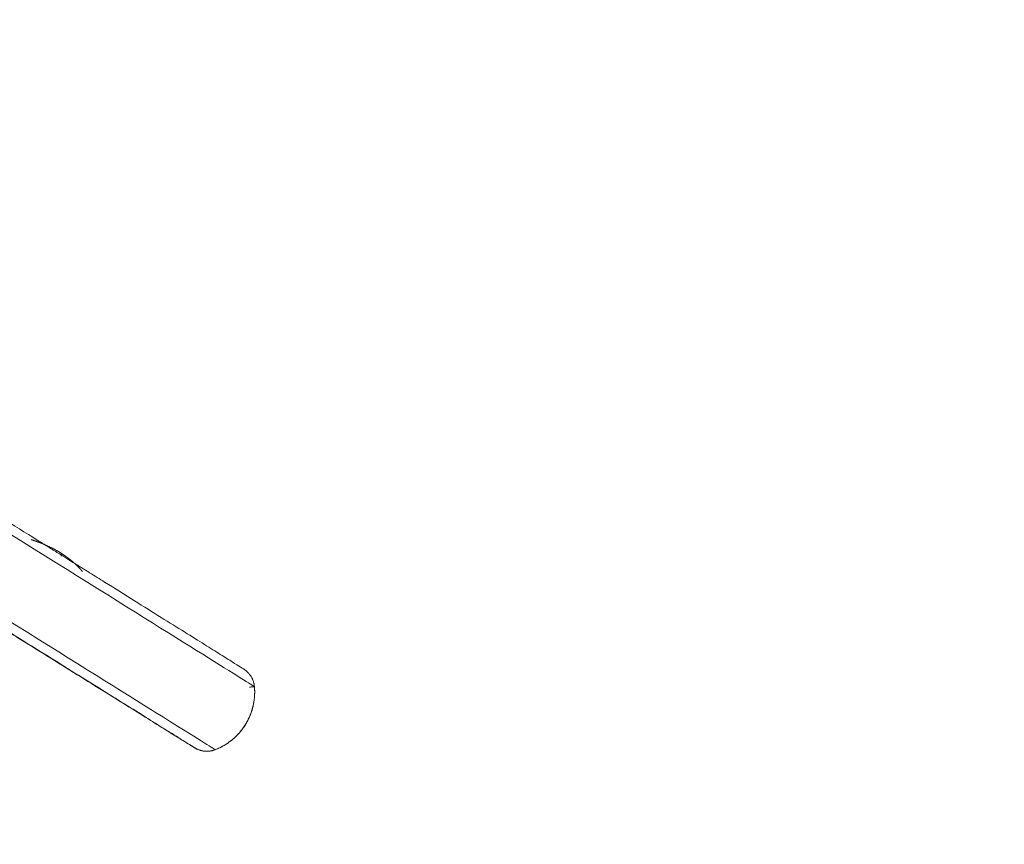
# Model space of a CAD drawing. Header units: millimetres. Extents: x 0 to 594, y 0 to 420.
# Tile 239 of 656: x 221 to 240, y 166 to 182. Entities that reach past the tile are written whole.
import ezdxf

# ---------------------------------------------------------------- set-up
doc = ezdxf.new("R2010")
doc.units = ezdxf.units.MM
doc.layers.add('1', color=7, linetype='Continuous', true_color=0xffffff)
doc.styles.add('Arial Unicode MS', font='txt')
doc.dimstyles.get("Standard").update_dxf_attribs({"dimtxt": 0.18, "dimasz": 0.18, "dimexe": 0.18, "dimexo": 0.0625, "dimgap": 0.09, "dimtad": 0, "dimtih": 1, "dimtoh": 1, "dimdec": 4, "dimzin": 0, "dimdsep": 46, "dimtxsty": 'Standard', "dimcen": 0.09, "dimadec": 0, "dimazin": 0, "dimtfac": 1, "dimtdec": 4, "dimtofl": 0, "dimtmove": 0, "dimatfit": 3, "dimfxl": 0, "dimtolj": 1, "dimtzin": 0, "dimarcsym": 0})

# ---------------------------------------------------------------- blocks, each defined once
blk = doc.blocks.new('_U9')
at = {"layer": '1', "color": 18, "lineweight": 13}
for p, q in [((203.379, 192.865), (47.97, 192.865)), ((49.97, 192.865), (49.97, 158.43)), ((49.97, 113.571), (49.97, 148.883)), ((351.63, 113.571), (47.97, 113.571))]:
    blk.add_line(p, q, dxfattribs=at)
at = {"layer": '1', "color": 18}
for points in [[(49.97, 192.865), (50.908, 189.365), (49.033, 189.365)], [(49.97, 113.571), (49.033, 117.071), (50.908, 117.071)]]:
    blk.add_solid(points, dxfattribs=at)
at = {"layer": '1', "color": 18, "linetype": 'Continuous', "lineweight": 13, "insert": (52.098, 150.495), "char_height": 2.5, "attachment_point": 7, "rotation": 90, "line_spacing_factor": 1.047437, "style": 'Arial Unicode MS'}
blk.add_mtext('\\fArial Unicode MS|b0|i0;\\W1.0000;1.59', dxfattribs=at)
blk = doc.blocks.new('_U10')
at = {"layer": '1', "color": 18, "lineweight": 13}
for p, q in [((100.929, 177.339), (56.189, 177.339)), ((58.189, 177.339), (58.189, 150.229)), ((58.189, 113.571), (58.189, 140.681)), ((351.63, 113.571), (56.189, 113.571))]:
    blk.add_line(p, q, dxfattribs=at)
at = {"layer": '1', "color": 18}
for points in [[(58.189, 177.339), (59.127, 173.839), (57.251, 173.839)], [(58.189, 113.571), (57.251, 117.071), (59.127, 117.071)]]:
    blk.add_solid(points, dxfattribs=at)
at = {"layer": '1', "color": 18, "linetype": 'Continuous', "lineweight": 13, "insert": (60.317, 142.294), "char_height": 2.5, "attachment_point": 7, "rotation": 90, "line_spacing_factor": 1.047437, "style": 'Arial Unicode MS'}
blk.add_mtext('\\fArial Unicode MS|b0|i0;\\W1.0000;1.28', dxfattribs=at)

msp = doc.modelspace()

# ---------------------------------------------------------------- linework, layer by layer
at = {"layer": '1', "color": 155, "linetype": 'Continuous', "lineweight": 13}
msp.add_line((224.966, 168.096), (224.966, 168.095), dxfattribs=at)
for centre, major_axis, ratio, start_param, end_param in [((218.507, 173.819), (7.222, -4.502), 0.0004, 0.016434, 2.087104), ((217.745, 172.597), (7.222, -4.502), 0.0004, 0.016434, 2.087104), ((225.629, 169.309), (-0.0996, -0.0086), 0.003063, 3.135519, 4.715806)]:
    msp.add_ellipse(centre, major_axis=major_axis, ratio=ratio, start_param=start_param, end_param=end_param, dxfattribs=at)
at = {"layer": '1', "color": 155, "linetype": 'Continuous', "lineweight": 18}
for points, knots in [([(221.512, 172.161), (221.284, 172.303), (220.817, 172.595), (220.085, 173.051), (219.332, 173.52), (218.571, 173.995), (217.81, 174.47), (217.058, 174.938), (216.325, 175.395), (215.676, 175.8), (215.282, 176.045), (215.115, 176.149)], [0, 0, 0, 0, 0.112712, 0.227066, 0.34142, 0.455774, 0.570128, 0.684482, 0.798836, 0.91319, 1, 1, 1, 1]), ([(214.163, 174.622), (214.278, 174.55), (214.617, 174.339), (215.205, 173.972), (215.932, 173.519), (216.68, 173.053), (217.44, 172.579), (218.202, 172.104), (218.958, 171.633), (219.698, 171.171), (220.413, 170.726), (221.094, 170.3), (221.734, 169.901), (222.325, 169.533), (222.858, 169.2), (223.329, 168.906), (223.731, 168.655), (224.059, 168.45), (224.31, 168.294), (224.478, 168.188), (224.546, 168.145), (224.557, 168.139), (224.559, 168.137), (224.558, 168.138)], [0, 0, 0, 0, 0.027861, 0.080874, 0.133907, 0.18694, 0.239973, 0.293006, 0.346039, 0.399072, 0.452105, 0.505138, 0.55817, 0.611202, 0.664234, 0.717264, 0.770292, 0.823317, 0.876334, 0.929326, 0.982206, 0.995783, 1, 1, 1, 1]), ([(221.395, 172.169), (221.396, 172.169), (221.4, 172.168), (221.404, 172.166), (221.409, 172.165), (221.413, 172.164), (221.418, 172.162), (221.422, 172.161), (221.426, 172.159), (221.431, 172.158), (221.435, 172.156), (221.439, 172.155), (221.444, 172.153), (221.448, 172.152), (221.452, 172.151), (221.457, 172.149), (221.461, 172.148), (221.465, 172.146), (221.469, 172.145), (221.473, 172.143), (221.477, 172.142), (221.482, 172.14), (221.486, 172.139), (221.49, 172.138), (221.494, 172.136), (221.498, 172.135), (221.502, 172.133), (221.506, 172.132), (221.51, 172.131), (221.514, 172.129), (221.517, 172.128), (221.521, 172.126), (221.525, 172.125), (221.529, 172.123), (221.533, 172.122), (221.537, 172.121), (221.54, 172.119), (221.544, 172.118), (221.548, 172.116), (221.551, 172.115), (221.555, 172.114), (221.559, 172.112), (221.562, 172.111), (221.566, 172.109), (221.569, 172.108), (221.573, 172.107), (221.577, 172.105), (221.58, 172.104), (221.584, 172.103), (221.587, 172.101), (221.59, 172.1), (221.594, 172.098), (221.597, 172.097), (221.601, 172.096), (221.604, 172.094), (221.607, 172.093), (221.611, 172.092), (221.614, 172.09), (221.617, 172.089), (221.62, 172.088), (221.623, 172.086), (221.627, 172.085), (221.63, 172.084), (221.633, 172.082), (221.636, 172.081), (221.639, 172.08), (221.642, 172.079), (221.645, 172.077), (221.648, 172.076), (221.651, 172.075), (221.654, 172.073), (221.657, 172.072), (221.66, 172.071), (221.663, 172.07), (221.666, 172.068), (221.669, 172.067), (221.672, 172.066), (221.675, 172.065), (221.678, 172.063), (221.68, 172.062), (221.683, 172.061), (221.686, 172.06), (221.689, 172.058), (221.691, 172.057), (221.694, 172.056), (221.697, 172.055), (221.706, 172.051), (221.721, 172.044), (221.742, 172.034), (221.763, 172.024), (221.784, 172.014), (221.804, 172.003), (221.825, 171.993), (221.845, 171.982), (221.865, 171.971), (221.881, 171.962), (221.893, 171.956), (221.9, 171.951), (221.907, 171.947), (221.915, 171.943), (221.922, 171.939), (221.929, 171.934), (221.936, 171.93), (221.944, 171.926), (221.951, 171.921), (221.958, 171.917), (221.965, 171.913), (221.97, 171.91), (221.972, 171.908)], [0, 0, 0, 0, 0.007207, 0.014382, 0.021525, 0.028637, 0.035716, 0.042763, 0.049779, 0.056763, 0.063714, 0.070634, 0.077523, 0.084379, 0.091203, 0.097996, 0.104757, 0.111486, 0.118184, 0.12485, 0.131484, 0.138086, 0.144657, 0.151196, 0.157704, 0.16418, 0.170624, 0.177037, 0.183418, 0.189768, 0.196086, 0.202372, 0.208627, 0.214851, 0.221043, 0.227204, 0.233333, 0.239431, 0.245497, 0.251532, 0.257536, 0.263508, 0.269449, 0.275358, 0.281236, 0.287083, 0.292898, 0.298683, 0.304435, 0.310157, 0.315847, 0.321506, 0.327134, 0.332731, 0.338296, 0.343831, 0.349334, 0.354806, 0.360246, 0.365656, 0.371034, 0.376382, 0.381698, 0.386983, 0.392237, 0.39746, 0.402652, 0.407813, 0.412943, 0.418041, 0.423109, 0.428146, 0.433152, 0.438126, 0.44307, 0.447983, 0.452865, 0.457716, 0.462536, 0.467325, 0.472084, 0.476811, 0.481508, 0.486173, 0.490808, 0.495412, 0.499985, 0.536762, 0.5736, 0.610501, 0.647466, 0.684498, 0.721599, 0.758769, 0.796011, 0.833328, 0.847222, 0.861115, 0.875007, 0.888897, 0.902787, 0.916676, 0.930565, 0.944453, 0.95834, 0.972227, 0.986114, 1, 1, 1, 1]), ([(221.972, 171.908), (221.973, 171.907), (221.976, 171.906), (221.98, 171.904), (221.983, 171.901), (221.987, 171.899), (221.991, 171.896), (221.995, 171.894), (221.998, 171.892), (222.002, 171.889), (222.005, 171.887), (222.009, 171.885), (222.012, 171.882), (222.016, 171.88), (222.019, 171.878), (222.023, 171.876), (222.026, 171.873), (222.03, 171.871), (222.033, 171.869), (222.036, 171.867), (222.04, 171.864), (222.043, 171.862), (222.046, 171.86), (222.049, 171.858), (222.053, 171.855), (222.056, 171.853), (222.059, 171.851), (222.062, 171.849), (222.065, 171.847), (222.068, 171.844), (222.071, 171.842), (222.074, 171.84), (222.077, 171.838), (222.08, 171.836), (222.083, 171.834), (222.086, 171.832), (222.089, 171.83), (222.092, 171.827), (222.095, 171.825), (222.098, 171.823), (222.1, 171.821), (222.103, 171.819), (222.106, 171.817), (222.109, 171.815), (222.111, 171.813), (222.114, 171.811), (222.117, 171.809), (222.119, 171.807), (222.122, 171.805), (222.125, 171.803), (222.127, 171.801), (222.13, 171.799), (222.132, 171.797), (222.135, 171.795), (222.137, 171.793), (222.14, 171.792), (222.142, 171.79), (222.144, 171.788), (222.147, 171.786), (222.149, 171.784), (222.152, 171.782), (222.154, 171.78), (222.156, 171.779), (222.158, 171.777), (222.161, 171.775), (222.163, 171.773), (222.165, 171.771), (222.167, 171.77), (222.17, 171.768), (222.172, 171.766), (222.174, 171.764), (222.176, 171.763), (222.178, 171.761), (222.18, 171.759), (222.182, 171.757), (222.184, 171.756), (222.186, 171.754), (222.188, 171.752), (222.19, 171.751), (222.192, 171.749), (222.194, 171.748), (222.196, 171.746), (222.198, 171.744), (222.2, 171.743), (222.201, 171.741), (222.203, 171.74), (222.206, 171.737), (222.209, 171.734), (222.214, 171.731), (222.218, 171.727), (222.222, 171.723), (222.227, 171.719), (222.231, 171.715), (222.235, 171.711), (222.24, 171.707), (222.244, 171.703), (222.249, 171.699), (222.253, 171.695), (222.258, 171.691), (222.262, 171.686), (222.267, 171.682), (222.272, 171.678), (222.276, 171.673), (222.281, 171.669), (222.285, 171.664), (222.29, 171.659), (222.295, 171.655), (222.3, 171.65), (222.304, 171.645), (222.309, 171.64), (222.314, 171.635), (222.319, 171.63), (222.323, 171.625), (222.328, 171.62), (222.333, 171.615), (222.338, 171.61), (222.343, 171.604), (222.348, 171.599), (222.352, 171.594), (222.357, 171.588), (222.362, 171.582), (222.367, 171.577), (222.372, 171.571), (222.377, 171.565), (222.382, 171.56), (222.387, 171.554), (222.39, 171.55), (222.391, 171.548)], [0, 0, 0, 0, 0.007499, 0.01496, 0.022382, 0.029766, 0.037111, 0.044418, 0.051686, 0.058915, 0.066106, 0.073258, 0.080372, 0.087448, 0.094484, 0.101483, 0.108442, 0.115363, 0.122246, 0.12909, 0.135896, 0.142663, 0.149391, 0.156082, 0.162733, 0.169346, 0.175921, 0.182457, 0.188954, 0.195413, 0.201834, 0.208216, 0.21456, 0.220865, 0.227131, 0.233359, 0.239549, 0.2457, 0.251813, 0.257887, 0.263923, 0.26992, 0.275879, 0.281799, 0.287681, 0.293524, 0.299329, 0.305095, 0.310823, 0.316513, 0.322164, 0.327776, 0.333351, 0.338886, 0.344383, 0.349842, 0.355262, 0.360644, 0.365988, 0.371293, 0.376559, 0.381787, 0.386977, 0.392128, 0.397241, 0.402315, 0.407351, 0.412348, 0.417307, 0.422228, 0.42711, 0.431953, 0.436759, 0.441525, 0.446254, 0.450944, 0.455595, 0.460208, 0.464783, 0.469319, 0.473817, 0.478276, 0.482697, 0.48708, 0.491424, 0.495729, 0.499997, 0.510071, 0.520269, 0.53059, 0.541034, 0.551601, 0.562291, 0.573105, 0.584043, 0.595104, 0.606289, 0.617598, 0.629031, 0.640589, 0.65227, 0.664076, 0.676006, 0.688061, 0.700241, 0.712545, 0.724974, 0.737529, 0.750208, 0.763013, 0.775944, 0.789, 0.802181, 0.815489, 0.828922, 0.842482, 0.856168, 0.86998, 0.883918, 0.897984, 0.912176, 0.926495, 0.940941, 0.955515, 0.970215, 0.985044, 1, 1, 1, 1]), ([(225.527, 169.655), (225.526, 169.655), (225.518, 169.661), (225.511, 169.665), (225.455, 169.7), (225.313, 169.789), (225.078, 169.936), (224.768, 170.13), (224.382, 170.371), (223.927, 170.654), (223.406, 170.98), (222.935, 171.274), (222.627, 171.466), (222.527, 171.528)], [0, 0, 0, 0, 0.003019, 0.032503, 0.131096, 0.249758, 0.365946, 0.481928, 0.597864, 0.713785, 0.829699, 0.94561, 1, 1, 1, 1]), ([(220.909, 170.409), (220.987, 170.361), (221.285, 170.175), (221.783, 169.865), (222.369, 169.5), (222.898, 169.17), (223.364, 168.88), (223.76, 168.633), (224.083, 168.433), (224.327, 168.281), (224.492, 168.178), (224.549, 168.143), (224.57, 168.13), (224.574, 168.128), (224.592, 168.118), (224.616, 168.105), (224.665, 168.085), (224.742, 168.066), (224.849, 168.061), (224.924, 168.081), (224.966, 168.098)], [0, 0, 0, 0, 0.03394, 0.131982, 0.230024, 0.328068, 0.426113, 0.524161, 0.622215, 0.720281, 0.818382, 0.916627, 0.94143, 0.953918, 0.957355, 0.959785, 0.965248, 0.974427, 0.985765, 1, 1, 1, 1]), ([(225.727, 169.318), (225.727, 169.326), (225.725, 169.344), (225.72, 169.369), (225.714, 169.395), (225.707, 169.42), (225.701, 169.436), (225.696, 169.448), (225.694, 169.454), (225.691, 169.46), (225.69, 169.463), (225.689, 169.464), (225.688, 169.466), (225.684, 169.475), (225.676, 169.492), (225.663, 169.514), (225.649, 169.536), (225.633, 169.557), (225.622, 169.57), (225.614, 169.58), (225.61, 169.584), (225.606, 169.588), (225.605, 169.59), (225.604, 169.59), (225.602, 169.593), (225.594, 169.601), (225.58, 169.614), (225.56, 169.631), (225.542, 169.645), (225.53, 169.653), (225.525, 169.656)], [0, 0, 0, 0, 0.063951, 0.127902, 0.191853, 0.255804, 0.319754, 0.319754, 0.35173, 0.367718, 0.367718, 0.375711, 0.375711, 0.383705, 0.447656, 0.511607, 0.575558, 0.639509, 0.70346, 0.70346, 0.735435, 0.743429, 0.743429, 0.751423, 0.751423, 0.767411, 0.831362, 0.895312, 0.959263, 1, 1, 1, 1]), ([(225.588, 169.606), (225.592, 169.603), (225.602, 169.593), (225.617, 169.577), (225.634, 169.557), (225.644, 169.543), (225.65, 169.534), (225.652, 169.532), (225.653, 169.529), (225.654, 169.529), (225.655, 169.527), (225.658, 169.522), (225.666, 169.51), (225.677, 169.491), (225.688, 169.468), (225.698, 169.444), (225.707, 169.42), (225.712, 169.403), (225.715, 169.392), (225.716, 169.39), (225.717, 169.386), (225.718, 169.38), (225.722, 169.365), (225.725, 169.343), (225.727, 169.326), (225.728, 169.317)], [0, 0, 0, 0, 0.046825, 0.126256, 0.205687, 0.285119, 0.285119, 0.304976, 0.304976, 0.314905, 0.314905, 0.324834, 0.36455, 0.443981, 0.523412, 0.602844, 0.682275, 0.761706, 0.761706, 0.781564, 0.781564, 0.801422, 0.841137, 0.920569, 1, 1, 1, 1]), ([(224.966, 168.096), (224.981, 168.102), (225.011, 168.114), (225.054, 168.134), (225.097, 168.156), (225.139, 168.179), (225.18, 168.204), (225.22, 168.231), (225.259, 168.259), (225.284, 168.279), (225.3, 168.292), (225.304, 168.296), (225.309, 168.3), (225.312, 168.303), (225.314, 168.304), (225.321, 168.311), (225.34, 168.327), (225.369, 168.354), (225.403, 168.388), (225.435, 168.424), (225.466, 168.461), (225.495, 168.499), (225.523, 168.538), (225.541, 168.565), (225.554, 168.585), (225.56, 168.596), (225.566, 168.606), (225.569, 168.611), (225.57, 168.613), (225.572, 168.617), (225.581, 168.632), (225.598, 168.663), (225.619, 168.706), (225.639, 168.75), (225.656, 168.794), (225.672, 168.839), (225.686, 168.885), (225.699, 168.932), (225.705, 168.964), (225.709, 168.981), (225.709, 168.983), (225.71, 168.987), (225.711, 168.989), (225.712, 168.995), (225.714, 169.007), (225.719, 169.035), (225.724, 169.075), (225.729, 169.124), (225.731, 169.156), (225.731, 169.176), (225.731, 169.18), (225.732, 169.188), (225.732, 169.192), (225.732, 169.204), (225.732, 169.229), (225.731, 169.269), (225.729, 169.302), (225.727, 169.318)], [0, 0, 0, 0, 0.03125, 0.0625, 0.09375, 0.125, 0.15625, 0.1875, 0.21875, 0.25, 0.25, 0.257813, 0.261719, 0.261719, 0.265625, 0.265625, 0.28125, 0.3125, 0.34375, 0.375, 0.40625, 0.4375, 0.46875, 0.5, 0.5, 0.515625, 0.523438, 0.523438, 0.527344, 0.527344, 0.53125, 0.5625, 0.59375, 0.625, 0.65625, 0.6875, 0.71875, 0.75, 0.78125, 0.78125, 0.785156, 0.785156, 0.789063, 0.789063, 0.796875, 0.8125, 0.84375, 0.875, 0.90625, 0.90625, 0.914063, 0.914063, 0.921875, 0.921875, 0.9375, 0.96875, 1, 1, 1, 1]), ([(225.728, 169.317), (225.73, 169.301), (225.732, 169.269), (225.733, 169.22), (225.732, 169.172), (225.73, 169.125), (225.725, 169.077), (225.719, 169.029), (225.71, 168.982), (225.703, 168.95), (225.699, 168.931), (225.697, 168.925), (225.696, 168.919), (225.695, 168.915), (225.694, 168.913), (225.692, 168.903), (225.685, 168.88), (225.674, 168.841), (225.658, 168.796), (225.64, 168.751), (225.621, 168.707), (225.6, 168.664), (225.577, 168.622), (225.56, 168.594), (225.548, 168.574), (225.541, 168.563), (225.534, 168.553), (225.531, 168.548), (225.53, 168.546), (225.528, 168.543), (225.517, 168.528), (225.498, 168.5), (225.468, 168.462), (225.437, 168.425), (225.405, 168.39), (225.371, 168.355), (225.336, 168.322), (225.3, 168.291), (225.275, 168.271), (225.26, 168.26), (225.259, 168.258), (225.255, 168.256), (225.254, 168.255), (225.249, 168.251), (225.239, 168.244), (225.216, 168.227), (225.183, 168.205), (225.141, 168.179), (225.113, 168.164), (225.095, 168.154), (225.092, 168.152), (225.084, 168.148), (225.081, 168.147), (225.07, 168.141), (225.048, 168.13), (225.011, 168.113), (224.982, 168.101), (224.966, 168.095)], [0, 0, 0, 0, 0.03125, 0.0625, 0.09375, 0.125, 0.15625, 0.1875, 0.21875, 0.25, 0.25, 0.257813, 0.261719, 0.261719, 0.265625, 0.265625, 0.28125, 0.3125, 0.34375, 0.375, 0.40625, 0.4375, 0.46875, 0.5, 0.5, 0.515625, 0.523438, 0.523438, 0.527344, 0.527344, 0.53125, 0.5625, 0.59375, 0.625, 0.65625, 0.6875, 0.71875, 0.75, 0.78125, 0.78125, 0.785156, 0.785156, 0.789063, 0.789063, 0.796875, 0.8125, 0.84375, 0.875, 0.90625, 0.90625, 0.914063, 0.914063, 0.921875, 0.921875, 0.9375, 0.96875, 1, 1, 1, 1]), ([(224.966, 168.095), (224.958, 168.092), (224.942, 168.086), (224.917, 168.079), (224.891, 168.073), (224.866, 168.069), (224.849, 168.067), (224.836, 168.066), (224.829, 168.065), (224.822, 168.065), (224.819, 168.065), (224.818, 168.065), (224.816, 168.065), (224.806, 168.065), (224.788, 168.065), (224.762, 168.066), (224.736, 168.07), (224.71, 168.074), (224.693, 168.078), (224.681, 168.082), (224.676, 168.083), (224.67, 168.085), (224.668, 168.086), (224.667, 168.086), (224.664, 168.087), (224.654, 168.09), (224.635, 168.097), (224.611, 168.108), (224.588, 168.119), (224.566, 168.132), (224.551, 168.142), (224.542, 168.148), (224.54, 168.15), (224.537, 168.152), (224.535, 168.153), (224.535, 168.154), (224.531, 168.157), (224.528, 168.159), (224.525, 168.162)], [0, 0, 0, 0, 0.055804, 0.111607, 0.167411, 0.223214, 0.279018, 0.279018, 0.30692, 0.320871, 0.320871, 0.327846, 0.327846, 0.334821, 0.390625, 0.446429, 0.502232, 0.558036, 0.613839, 0.613839, 0.641741, 0.648717, 0.648717, 0.655692, 0.655692, 0.669643, 0.725446, 0.78125, 0.837054, 0.892857, 0.948661, 0.948661, 0.962612, 0.969587, 0.969587, 0.976562, 0.976562, 1, 1, 1, 1]), ([(224.557, 168.139), (224.559, 168.137), (224.569, 168.131), (224.579, 168.125), (224.589, 168.119), (224.592, 168.118), (224.595, 168.116), (224.597, 168.115), (224.598, 168.115), (224.603, 168.112), (224.614, 168.107), (224.634, 168.098), (224.659, 168.089), (224.683, 168.081), (224.709, 168.075), (224.726, 168.072), (224.737, 168.07), (224.739, 168.07), (224.742, 168.069), (224.743, 168.069), (224.745, 168.069), (224.751, 168.068), (224.765, 168.067), (224.787, 168.065), (224.813, 168.065), (224.838, 168.066), (224.864, 168.069), (224.882, 168.072), (224.892, 168.074), (224.894, 168.075), (224.899, 168.076), (224.905, 168.077), (224.92, 168.081), (224.941, 168.087), (224.957, 168.093), (224.966, 168.096)], [0, 0, 0, 0, 0.021616, 0.082765, 0.082765, 0.098052, 0.105696, 0.105696, 0.11334, 0.11334, 0.143914, 0.205063, 0.266212, 0.327361, 0.38851, 0.449659, 0.449659, 0.464946, 0.464946, 0.47259, 0.47259, 0.480234, 0.510808, 0.571957, 0.633106, 0.694255, 0.755404, 0.816553, 0.816553, 0.83184, 0.83184, 0.847128, 0.877702, 0.938851, 1, 1, 1, 1])]:
    msp.add_open_spline(points, degree=3, knots=knots, dxfattribs=at)
for points in [[(221.945, 171.891), (221.74, 172.019), (221.512, 172.161)], [(222.527, 171.528), (222.255, 171.698), (221.945, 171.891)]]:
    msp.add_open_spline(points, degree=2, dxfattribs=at)
msp.add_rational_spline([(221.972, 171.908), (222.015, 171.913), (221.976, 171.851)], [1, 0.563967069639, 1], degree=2, dxfattribs=at)

# ---------------------------------------------------------------- dimensions: what is measured, and where the dimension line sits
at = {"layer": '1', "color": 18, "linetype": 'Continuous', "lineweight": 13}
for base, p1, p2, picture, middle in [((49.97, 113.571), (203.379, 192.865), (351.63, 113.571), '_U9', (49.97, 153.657)), ((58.189, 177.339), (351.63, 113.571), (100.929, 177.339), '_U10', (58.189, 145.455))]:
    dim = msp.add_linear_dim(base=base, p1=p1, p2=p2, angle=90, dimstyle='Standard', override={"dimtxt": 2.5, "dimasz": 3.5, "dimexe": 2, "dimexo": 0, "dimgap": 1.5, "dimtih": 0, "dimtoh": 0, "dimdec": 2, "dimlfac": 0.02, "dimzin": 8, "dimdsep": 46, "dimlunit": 2, "dimtxsty": 'Arial Unicode MS', "dimsah": 1, "dimse1": 0, "dimse2": 0, "dimsd1": 0, "dimsd2": 0, "dimclrd": 18, "dimclre": 18, "dimclrt": 18, "dimtol": 0, "dimtm": -0.1, "dimtfac": 1.4, "dimtdec": 2, "dimtofl": 1, "dimtmove": 0, "dimtzin": 8, "dimlwd": 13, "dimlwe": 13}, dxfattribs=at)
    dim.commit()
    dim.dimension.update_dxf_attribs({"geometry": picture, "text_midpoint": middle, "dimtype": 160})

doc.saveas('drawing.dxf')
